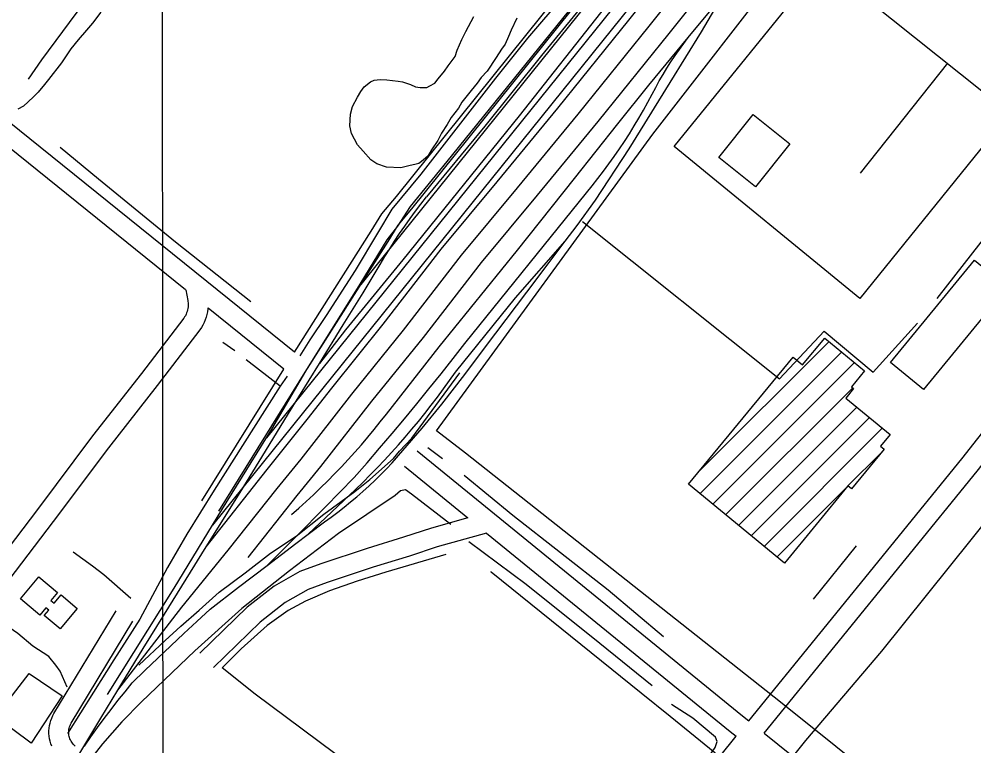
# Model space of a CAD drawing. Extents: x 3297753 to 3335611, y 652252 to 677623.
# Drawn here: x 3306907 to 3308353, y 663401 to 664502 of the extents above; entities that cross this region are included whole.
import ezdxf

# ---------------------------------------------------------------- set-up
doc = ezdxf.new("R2010")
doc.units = 0
for name, color, linetype in [('V-BLDG-OTLN', 7, 'Continuous'), ('V-GRID-MAJR', 7, 'Continuous'), ('V-RAIL-TRAK', 7, 'Continuous'), ('V-ROAD-CNTR', 7, 'Continuous'), ('V-SITE-OTLN', 7, 'Continuous'), ('V-SITE-VEGE', 7, 'Continuous'), ('V-TOPO-SHOR', 7, 'Continuous'), ('V-UTIL-LINE', 7, 'Continuous')]:
    doc.layers.add(name, color=color, linetype=linetype)

msp = doc.modelspace()

# ---------------------------------------------------------------- linework, layer by layer
at = {"layer": 'V-BLDG-OTLN'}
for p, q in [((3307936.9, 663817.1), (3308133.4, 664013.5)), ((3307938, 663782.8), (3308152.8, 663997.6)), ((3307957.4, 663766.9), (3308172.2, 663981.6)), ((3307976.9, 663750.9), (3308169.3, 663943.4)), ((3307996.3, 663735), (3308175.3, 663914)), ((3308015.7, 663719), (3308194.7, 663898.1)), ((3308035.1, 663703.1), (3308214.1, 663882.1)), ((3308162, 663794.7), (3308211.8, 663844.5)), ((3308054.5, 663687.1), (3308161.4, 663794.1))]:
    msp.add_line(p, q, dxfattribs=at)
for points in [[(3307966.5, 664292.2), (3308018.8, 664357.2), (3308074.2, 664312.7), (3308021.9, 664247.7)], [(3308403.7, 664095.5), (3308276.4, 663940.7), (3308226.6, 663981.6), (3308353.9, 664136.5)], [(3307920.6, 663797.2), (3308078.9, 663989.8), (3308093.5, 663977.9), (3308127.1, 664018.7), (3308187.3, 663969.2), (3308167.4, 663945), (3308170.7, 663942.2), (3308158.7, 663927.6), (3308225.8, 663872.5), (3308211.2, 663854.9), (3308216.7, 663850.4), (3308167.3, 663790.3), (3308162, 663794.7), (3308065.8, 663677.8)], [(3306938.7, 663599.3), (3306909.3, 663623.9), (3306937.1, 663657.1), (3306965.5, 663633.4), (3306955.3, 663621.2), (3306960.3, 663617), (3306971, 663629.8), (3306995.4, 663609.4), (3306969.4, 663578.4), (3306945.4, 663598.5), (3306952.2, 663606.7), (3306947.9, 663610.3)]]:
    msp.add_lwpolyline(points, close=True, dxfattribs=at)
at = {"layer": 'V-GRID-MAJR'}
msp.add_spline([(3307129.4, 657636), (3307127.2, 660664.7), (3307122.8, 666726.2), (3307118.4, 672787.6), (3307116.2, 675820.3)], degree=3, dxfattribs=at)
at = {"layer": 'V-RAIL-TRAK'}
for points in [[(3307254, 663686.3), (3307328.1, 663780), (3307364.3, 663824.2), (3307441.3, 663922.9), (3307519.3, 664019.6), (3307607.1, 664132.9), (3307692, 664235.2), (3307783.8, 664346.7), (3307891.3, 664479.8), (3307988.4, 664601.3), (3308101.2, 664741.6), (3308209.7, 664873.2), (3308315.2, 665005.9), (3308407.9, 665121.3), (3308503.1, 665238.8), (3308534.6, 665273.8)], [(3307343.3, 663895.2), (3307380.5, 663942.9), (3307458.5, 664039.6), (3307546.3, 664153), (3307631.2, 664255.3), (3307723, 664366.7), (3307830.4, 664499.9), (3307927.6, 664621.4), (3308040.4, 664761.6), (3308148.9, 664893.3), (3308254.4, 665025.9), (3308347.1, 665141.4), (3308405.3, 665213.2)], [(3307223.9, 663697.4), (3307297.9, 663791), (3307334.1, 663835.2), (3307411.1, 663933.9), (3307489.1, 664030.6), (3307576.9, 664144), (3307661.8, 664246.3), (3307753.6, 664357.7), (3307861.1, 664490.9), (3307958.2, 664612.4), (3308071.1, 664752.6), (3308179.5, 664884.3), (3308285, 665016.9), (3308377.7, 665132.3), (3308428.6, 665195.1)], [(3307858.7, 664647.3), (3307777.8, 664544.1), (3307698.3, 664446.3), (3307612.4, 664339.5), (3307524.2, 664232.4)], [(3307886.4, 664634.7), (3307795.1, 664520.8), (3307664.2, 664355.3), (3307488, 664137.1), (3307401.6, 664031.3), (3307362.2, 663980.3)], [(3307282.7, 663674.5), (3307327, 663718.6), (3307370.9, 663763), (3307414.7, 663807.6), (3307434, 663829.6), (3307453.1, 663851.7), (3307472, 663874), (3307490.8, 663896.4), (3307509.4, 663919), (3307527.8, 663941.7), (3307546.1, 663964.5), (3307564.2, 663987.5), (3307582.1, 664010.6), (3307766.1, 664238.5), (3307774.9, 664249.2), (3307783.5, 664260.1), (3307791.9, 664271.1), (3307800.1, 664282.2), (3307808.2, 664293.5), (3307816.1, 664304.9), (3307823.7, 664316.4), (3307831.2, 664328), (3307838.5, 664339.8), (3307845.6, 664351.7), (3307852.6, 664363.7), (3307859.3, 664375.8), (3307865.8, 664388), (3307871.1, 664398), (3307876.5, 664407.9), (3307882.2, 664417.7), (3307888.1, 664427.3), (3307894.1, 664436.8), (3307900.4, 664446.2), (3307906.9, 664455.5), (3307913.5, 664464.6), (3307920.3, 664473.6), (3307927.3, 664482.5), (3307978.2, 664543.8)], [(3307067.7, 663483.2), (3307078.6, 663496.4), (3307097.8, 663515.3), (3307117.3, 663534.1), (3307136.8, 663552.8), (3307156.5, 663571.3), (3307176.4, 663589.7), (3307196.4, 663607.9), (3307239.5, 663641.3), (3307282.7, 663674.5), (3307326.1, 663707.5), (3307344.9, 663721.7), (3307369.7, 663740.4), (3307379.7, 663747.6), (3307389.7, 663755), (3307399.5, 663762.6), (3307409.1, 663770.4), (3307418.6, 663778.4), (3307427.9, 663786.5), (3307437.1, 663794.8), (3307446.1, 663803.3), (3307455, 663812), (3307463.7, 663820.8), (3307472.2, 663829.8), (3307517.4, 663882.3), (3307547.1, 663918.4), (3307582.1, 663963.6), (3307613.2, 664005.1), (3307675.7, 664088.1), (3307708, 664131), (3307734.2, 664165.3), (3307752.2, 664188.8), (3307779.7, 664227.6), (3307830.7, 664305.1), (3307892.9, 664405.5), (3307940.4, 664482.1), (3307960.8, 664516.7)], [(3307319.7, 663751.3), (3307330.9, 663761.2), (3307342.1, 663771.2), (3307353, 663781.4), (3307363.8, 663791.7), (3307374.5, 663802.2), (3307385, 663812.9), (3307395.4, 663823.7), (3307405.6, 663834.7), (3307415.6, 663845.8), (3307425.5, 663857.1), (3307435.2, 663868.5), (3307444.8, 663880), (3307454.1, 663891.7), (3307463.3, 663903.5), (3307543.3, 664005.2), (3307662, 664151.6), (3307747.9, 664260.4), (3307813.6, 664342.9), (3307860.7, 664401.6), (3307920.3, 664473.6)], [(3306999, 663390.2), (3307030.9, 663443), (3307056.6, 663485.3), (3307062.9, 663495.8), (3307095.2, 663548.5), (3307127.3, 663600.4), (3307160.2, 663653.4), (3307190.7, 663702.6), (3307241.7, 663785), (3307280.2, 663847.3), (3307315.3, 663904.2), (3307362.2, 663980.3), (3307398, 664038.4), (3307428, 664087.3), (3307454.1, 664130), (3307461.2, 664141.9), (3307468.4, 664153.6), (3307475.8, 664165.3), (3307483.4, 664176.8), (3307491.2, 664188.2), (3307499.2, 664199.4), (3307507.3, 664210.5), (3307515.7, 664221.5), (3307524.2, 664232.4)], [(3307344.9, 663721.7), (3307416.8, 663789.3), (3307428, 663800.2), (3307439, 663811.3), (3307449.8, 663822.4), (3307460.5, 663833.8), (3307471.1, 663845.2), (3307481.5, 663856.9), (3307491.8, 663868.6), (3307501.9, 663880.5), (3307511.8, 663892.5), (3307521.6, 663904.6), (3307531.2, 663916.9), (3307540.7, 663929.3), (3307550, 663941.8), (3307559.1, 663954.4), (3307568.1, 663967.1), (3307658.9, 664079.5), (3307734.2, 664165.3)], [(3307190.7, 663702.6), (3307282.9, 663819.5), (3307343.3, 663895.2)], [(3307056.6, 663485.3), (3307153.7, 663611.3), (3307223.9, 663697.4)], [(3307006.2, 663400.9), (3307015.9, 663414.9), (3307025.9, 663428.9), (3307036, 663442.7), (3307046.4, 663456.3), (3307056.9, 663469.8), (3307067.7, 663483.2)]]:
    msp.add_lwpolyline(points, dxfattribs=at)
at = {"layer": 'V-ROAD-CNTR'}
for points in [[(3307209.4, 663756.5), (3307340.5, 663966.9), (3307465.8, 664164.7), (3307480.9, 664189.3), (3307501.7, 664214.1), (3308406.8, 665340.6), (3308429.1, 665367.1), (3308448.9, 665387.4), (3308469.7, 665406.7), (3308493.8, 665424.5), (3308802.6, 665643.7), (3308850.2, 665670.3), (3308867.2, 665678.4), (3308895.7, 665690.8), (3308939.5, 665705.5), (3308989.7, 665718.6), (3309036.7, 665729.6), (3309115.6, 665747.8)], [(3307041.1, 663478.7), (3307141.8, 663639.9), (3307214.2, 663758.5), (3307290, 663880.7), (3307341.6, 663968.3), (3307423.5, 664100.2), (3307464.7, 664167.3), (3307480.5, 664188), (3307499.9, 664217.6), (3307555.2, 664285.9), (3308377.2, 665303), (3308409, 665341.6), (3308431.6, 665365.6), (3308450.5, 665386.4), (3308483.7, 665417.7), (3308500.4, 665432.5), (3308790.1, 665633.5), (3308816.7, 665649.6), (3308858.5, 665672), (3308908.7, 665692), (3308946.1, 665702.6), (3309024.9, 665716), (3309095.4, 665725.4), (3309289.3, 665731.2)], [(3309186.6, 665728.1), (3309084.6, 665712.4), (3309029.9, 665698.2), (3308998.7, 665687.9), (3308969.4, 665677.6), (3308941, 665666.2), (3308905.5, 665648.2), (3308878.3, 665633.9), (3308839.6, 665612.3), (3308818.7, 665598), (3308793.8, 665581.5), (3308395.9, 665290.1), (3308371.3, 665269.3), (3308350.9, 665248.8), (3308327, 665220), (3307418.2, 664091.7)], [(3307324.1, 663997.1), (3307440.4, 664180.6), (3307456.5, 664206.8), (3307478.5, 664233.1), (3308383.6, 665359.7), (3308406.8, 665387.3), (3308428, 665408.9), (3308450.5, 665429.8), (3308476.2, 665448.8), (3308786.6, 665669.1), (3308839.1, 665698.5)], [(3307324.1, 663997.1), (3306439.3, 664710.8), (3305600.8, 665383.7), (3305566.6, 665404.8), (3305541.6, 665415.4), (3305509.5, 665420), (3305480.1, 665416.2), (3305426.1, 665396.4)], [(3308371.2, 665219.9), (3307281.7, 663867.3)], [(3308348.5, 665162.2), (3307199.9, 663735.1)], [(3307159.2, 664091.6), (3306427.2, 664682)], [(3308011.8, 663439), (3308334.4, 663835.6), (3308828.7, 664463.5)], [(3308035.2, 663420.2), (3308357.8, 663816.9), (3308852.3, 664444.9)], [(3307159.8, 664091.5), (3307162.8, 664075.3), (3307163.3, 664070.2), (3307163.3, 664068.1), (3307163.1, 664065.8), (3307162.8, 664063.5), (3307162.3, 664061.2), (3307161.7, 664059), (3307160.9, 664056.7), (3307160, 664054.6), (3307159, 664052.5), (3307157.8, 664050.5), (3307156.5, 664048.5), (3307092.6, 663965), (3307018.6, 663870.6), (3306935, 663759.1), (3306858.2, 663658.6)], [(3307193.1, 664064.3), (3307192.9, 664062.7), (3307192.4, 664058.4), (3307191.5, 664054.2), (3307190.4, 664050.1), (3307189, 664046.1), (3307187.3, 664042.1), (3307185.4, 664038.3), (3307183.3, 664034.6), (3307180.9, 664031.1), (3307116.3, 663946.7), (3307042.4, 663852.4), (3306959, 663741), (3306881.9, 663640.1)], [(3307308, 663971.6), (3307193.5, 664064)], [(3307184, 663772.4), (3307308.1, 663971.6)], [(3307088.7, 663523.4), (3307128.5, 663560.5), (3307152.2, 663582.3), (3307179.9, 663606.7), (3307210.3, 663633.8), (3307249.4, 663663.2), (3307287.7, 663692.7), (3307326.9, 663718.8), (3307368.6, 663751.9), (3307415.3, 663786.4), (3307438.5, 663804.5), (3307474.1, 663836.4), (3307483.4, 663847.2), (3307502, 663867), (3307574.6, 663965.9)], [(3307509.7, 663847.8), (3308002.6, 663446.5), (3308011.8, 663439)], [(3307490.8, 663824.5), (3307586.5, 663746.6)], [(3307586.5, 663746.6), (3307531.5, 663731), (3307489.4, 663717.2), (3307434.4, 663700), (3307363.9, 663676.7), (3307332.2, 663665), (3307293.4, 663643), (3307252.4, 663611.3), (3307180.9, 663541.4)], [(3307615, 663723.4), (3307540.3, 663702.3), (3307498.5, 663688.6), (3307443.5, 663671.5), (3307373.8, 663648.4), (3307344.8, 663637.7), (3307310, 663618), (3307272.1, 663588.7), (3307201.8, 663520)], [(3307615, 663723.4), (3307983.7, 663423.1), (3307992.9, 663415.8)], [(3306956.6, 663400.5), (3306955.2, 663404.2), (3306954.1, 663408.1), (3306953.2, 663412), (3306952.7, 663415.9), (3306952.4, 663419.9), (3306952.4, 663423.9), (3306952.7, 663427.9), (3306953.3, 663431.8), (3306954.1, 663435.7), (3306955.3, 663439.5), (3306956.7, 663443.3), (3306958.3, 663446.9), (3306960.1, 663450.2), (3307054.1, 663605.7)], [(3306992.1, 663400.6), (3306989.8, 663403.4), (3306988.1, 663405.5), (3306987, 663407), (3306986, 663408.5), (3306985.1, 663410.2), (3306984.3, 663411.9), (3306983.7, 663413.6), (3306983.2, 663415.4), (3306982.8, 663417.2), (3306982.5, 663419), (3306982.4, 663420.9), (3306982.4, 663422.7), (3306982.6, 663424.6), (3306982.8, 663426.4), (3306983.2, 663428.2), (3306983.7, 663430), (3306984.4, 663431.8), (3306985.2, 663433.4), (3306986.1, 663435.3), (3307079.7, 663590.1)], [(3308035.2, 663420.2), (3309115.4, 662550.9)], [(3307080.2, 662279.5), (3307140.6, 662354.3), (3307441.6, 662727.5), (3307967.9, 663385), (3307992.9, 663415.8)]]:
    msp.add_lwpolyline(points, dxfattribs=at)
at = {"layer": 'V-SITE-OTLN'}
msp.add_lwpolyline([(3308739.1, 662921.9), (3308143.5, 663400.1), (3308059.9, 663467.2), (3307582.9, 663844.3), (3307539.2, 663878.2), (3307866.8, 664327.4), (3308279.6, 664858.6), (3308789.5, 665457.6)], dxfattribs=at)
msp.add_lwpolyline([(3306871.3, 663445), (3306922.5, 663510.8), (3306972.5, 663477), (3306925.5, 663405.1)], close=True, dxfattribs=at)
at = {"layer": 'V-SITE-VEGE'}
for points in [[(3307031.1, 664511.9), (3307018.4, 664495.5), (3307009.4, 664484.6), (3306996.8, 664470.3), (3306985.6, 664456.6), (3306971.3, 664435.3), (3306951.9, 664410), (3306945.9, 664402.5), (3306936.2, 664390.9), (3306928.8, 664383.4), (3306914.1, 664369.9), (3306905.5, 664365.3)], [(3307660.8, 664502.9), (3307652.3, 664484.9), (3307648.3, 664475.1), (3307642.9, 664463.4), (3307637.6, 664455.8), (3307629.3, 664443.5), (3307615.7, 664422.8), (3307606.9, 664413.3), (3307600.8, 664404.4), (3307591.9, 664393.5), (3307577.7, 664375.7), (3307572.4, 664366.8), (3307561.2, 664352.4), (3307555.1, 664342.1), (3307546.8, 664329), (3307541.4, 664317.9), (3307531.6, 664303.5), (3307526.2, 664293.8), (3307516.7, 664285.8), (3307512.3, 664283.1), (3307506.6, 664281.2), (3307499.5, 664280.1), (3307485.2, 664276.5), (3307463.4, 664277.4), (3307448.7, 664282.3), (3307439.8, 664288.3), (3307428.3, 664301.5), (3307419.6, 664311.1), (3307410.4, 664328.4), (3307408.1, 664339.8), (3307408.8, 664357.4), (3307412.1, 664369.3), (3307419.8, 664383.1), (3307424.4, 664392.1), (3307429.7, 664398.9), (3307439.1, 664406.3), (3307444.9, 664408.9), (3307454.1, 664409.9), (3307464, 664409.5), (3307480.9, 664407.4), (3307487.9, 664406.4), (3307499.7, 664402.3), (3307507.4, 664399.2), (3307514.4, 664398.2), (3307524.3, 664397.8), (3307529.3, 664400.4), (3307536.5, 664404.3), (3307541.8, 664411.1), (3307551.5, 664422.7), (3307556.8, 664431), (3307567.2, 664444.7), (3307570.5, 664454.4), (3307577.5, 664470.4), (3307583.7, 664482.8), (3307595.9, 664505.6)]]:
    msp.add_lwpolyline(points, dxfattribs=at)
at = {"layer": 'V-TOPO-SHOR'}
for p, q in [((3307233.7, 663999.4), (3307215.7, 664011.9)), ((3307302.4, 663946), (3307250.9, 663985.7)), ((3307548.1, 663835.6), (3307526.2, 663852.5)), ((3308109.9, 663623.1), (3308175.1, 663704.1))]:
    msp.add_line(p, q, dxfattribs=at)
for points in [[(3306921.6, 664410.5), (3306941.5, 664440), (3307005.2, 664525.9), (3307066.4, 664596.1), (3307133.6, 664674), (3307173.2, 664722.7), (3307219.9, 664789.5), (3307262.5, 664844.8), (3307288.1, 664880.1), (3307313.1, 664912.3)], [(3307788.6, 664608.3), (3307732, 664537.1), (3307677.2, 664472.5), (3307628.6, 664412.1), (3307579.2, 664348.7), (3307515.5, 664267), (3307471.7, 664213.6), (3307450, 664177.6), (3307415.9, 664120.9), (3307371.9, 664052.6), (3307347.5, 664015.7), (3307332.1, 663991.6)], [(3307258.3, 664073.6), (3307144, 664163.9), (3307027.4, 664259.1), (3306969.2, 664307.2)], [(3307313, 663960.9), (3307302.4, 663946), (3307262.3, 663882.1), (3307202.6, 663788.1), (3307161.3, 663721.8), (3307131.7, 663671.3), (3307090.3, 663593), (3307050.9, 663531.3), (3307019.7, 663482.4), (3306980.3, 663419.9)], [(3307882.7, 663566.5), (3307799.1, 663637.1), (3307654.6, 663750.1), (3307581.1, 663810.3)], [(3307561, 663736.2), (3307501.3, 663782.1), (3307492.4, 663788.6), (3307484.7, 663787.4), (3307476.5, 663780.1), (3307390.8, 663722.6), (3307316.7, 663666.3), (3307244.3, 663608.9)], [(3307865.8, 663492.2), (3307786.5, 663556.1), (3307674.9, 663645.3), (3307587.9, 663710.1)], [(3307076.6, 663624.1), (3307035.6, 663660.2), (3307018.2, 663673.3), (3306989.2, 663694.2)], [(3307553.5, 663691), (3307462.3, 663664), (3307419, 663650.6), (3307377, 663635.9), (3307340.8, 663620.5), (3307314.5, 663606.1), (3307282.8, 663583.6), (3307243.7, 663548.2), (3307214.6, 663519.1)], [(3307244.3, 663608.9), (3307173.5, 663545.2), (3307092.4, 663467.8), (3307062.8, 663437.7), (3307033.4, 663404.5), (3307019, 663385.4), (3307010.7, 663371.5)], [(3306980, 663489.8), (3306969.2, 663514.3), (3306962.9, 663523.4), (3306952.4, 663536.3), (3306928.3, 663552.1), (3306905.3, 663571.3), (3306887, 663584.1), (3306875.1, 663588.2), (3306852.7, 663589.8)], [(3307684.5, 663161.9), (3307534.6, 663276.3), (3307451.4, 663340.1), (3307409.1, 663371.9), (3307264.9, 663479.6), (3307214.6, 663519.1)], [(3307451.3, 662766.8), (3307529.7, 662866.7), (3307615.8, 662970.6), (3307674.2, 663042.1), (3307738.1, 663122), (3307792.2, 663187.8), (3307852.2, 663263.7), (3307907.4, 663332.4), (3307949.7, 663382.1), (3307961, 663398.8), (3307964.2, 663407.7), (3307961.8, 663414.3), (3307927.2, 663443), (3307894.9, 663464)]]:
    msp.add_lwpolyline(points, dxfattribs=at)
at = {"layer": 'V-UTIL-LINE'}
msp.add_line((3308312.8, 664434.8), (3308180.8, 664268.3), dxfattribs=at)
for points in [[(3308525.4, 664505.3), (3308180.1, 664078.4), (3307899.1, 664308.7), (3308123.7, 664585.9), (3308471.8, 664307.7)], [(3308438.9, 664260.5), (3308296.6, 664078.5)], [(3307760.1, 664195.2), (3308058.4, 663956.8), (3308125.9, 664029.2), (3308200.4, 663967.2), (3308267.4, 664041.2)], [(3308418, 663800), (3308212.8, 663544.8), (3308097.6, 663409.4), (3308097.6, 663409.4), (3308042.7, 663340.7), (3308042.7, 663340.7), (3307813.5, 663056.8), (3307813.5, 663056.8), (3307788.4, 663025.5), (3307788.4, 663025.5), (3307577.4, 662761.5), (3307470.8, 662624.6), (3307470.8, 662624.6), (3307443.6, 662591.6), (3307443.6, 662591.6), (3307233.1, 662331.9), (3307233.1, 662331.9)], [(3307621, 663665), (3307622.1, 663664.5), (3307848.8, 663481.6), (3307848.8, 663481.6), (3307892.8, 663445.9), (3307892.8, 663445.9), (3307960.4, 663391), (3307960.4, 663389.9), (3308152.9, 663236.4), (3308152.9, 663236.4), (3308248.1, 663158.6), (3308248.6, 663158.6), (3308294.2, 663125.1), (3308297.6, 663120.8), (3308681.5, 662809.4)]]:
    msp.add_lwpolyline(points, dxfattribs=at)

doc.saveas('drawing.dxf')
